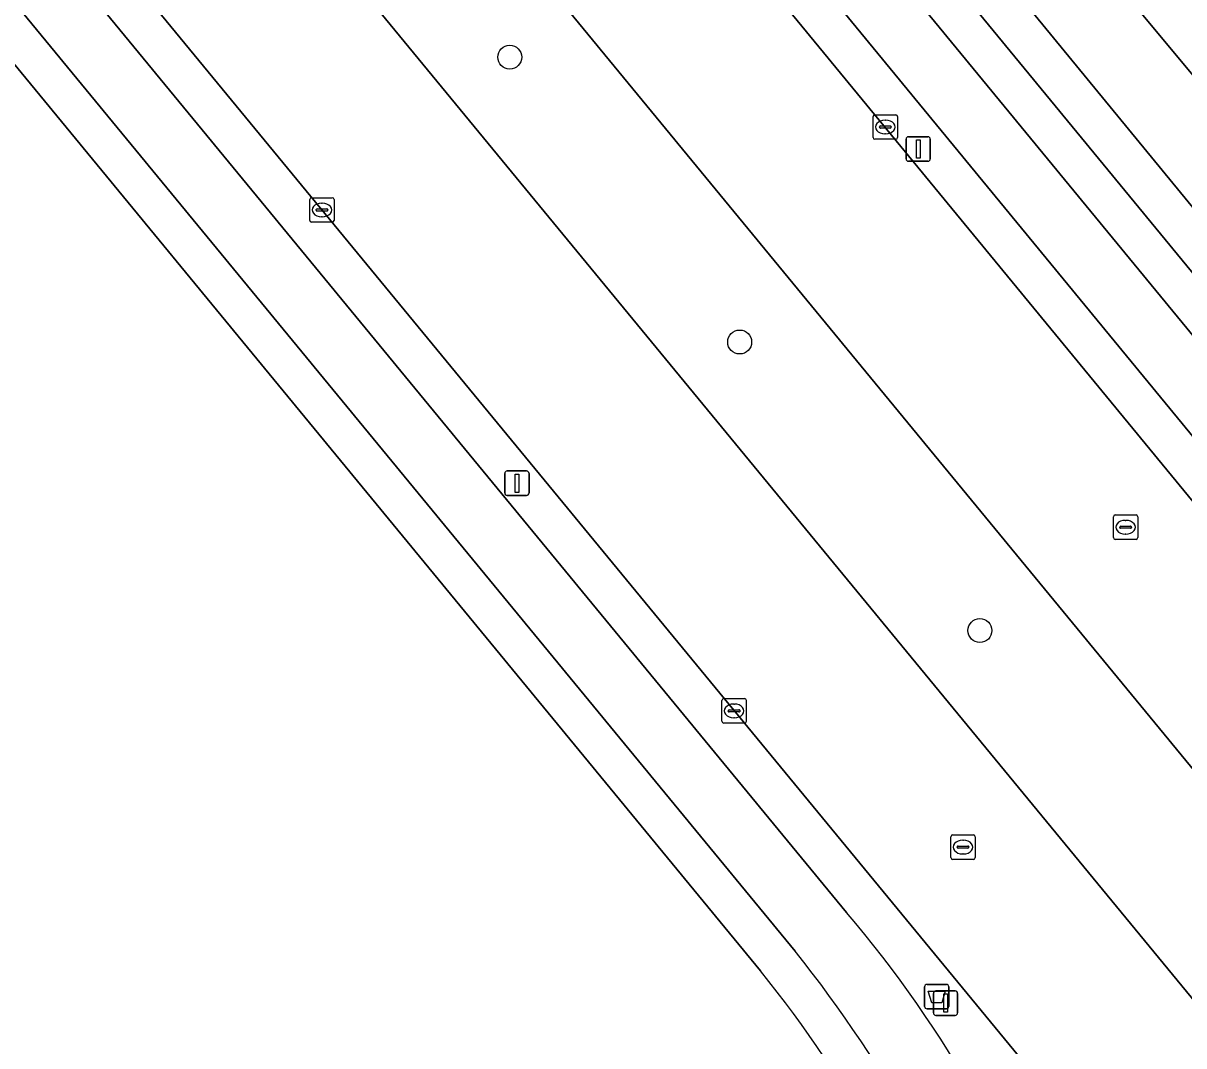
# Model space of a CAD drawing. Extents: x 156141 to 158132, y 385651 to 388333.
# Drawn here: x 157052.52 to 157099.98, y 386387.93 to 386429.75 of the extents above; entities that cross this region are included whole.
import ezdxf

# ---------------------------------------------------------------- set-up
doc = ezdxf.new("R2010")
doc.units = 0
for name, color, linetype in [('IMGEO_Afvalbak', 7, 'Continuous'), ('IMGEO_Berm_groen', 7, 'Continuous'), ('IMGEO_Boom', 7, 'Continuous'), ('IMGEO_Erf', 7, 'Continuous'), ('IMGEO_Fietspad_gesloten', 7, 'Continuous'), ('IMGEO_Kolk', 7, 'Continuous'), ('IMGEO_Lichtmast', 7, 'Continuous'), ('IMGEO_Rijbaan_lokaal_gesloten', 7, 'Continuous'), ('IMGEO_Rioolput', 7, 'Continuous'), ('IMGEO_Voetpad_open', 7, 'Continuous'), ('IMGEO_Waterloop', 7, 'Continuous')]:
    doc.layers.add(name, color=color, linetype=linetype)

msp = doc.modelspace()

# ---------------------------------------------------------------- linework, layer by layer
at = {"layer": 'IMGEO_Afvalbak'}
for p, q in [((157089.384, 386389.542), (157089.384, 386390.342)), ((157089.384, 386390.342), (157089.384, 386389.542)), ((157089.484, 386390.442), (157090.274, 386390.442)), ((157090.274, 386390.442), (157089.484, 386390.442)), ((157090.374, 386390.342), (157090.374, 386389.542)), ((157090.374, 386389.542), (157090.374, 386390.342)), ((157090.274, 386389.442), (157089.484, 386389.442)), ((157089.484, 386389.442), (157090.274, 386389.442))]:
    msp.add_line(p, q, dxfattribs=at)
msp.add_lwpolyline([(157089.527, 386390.156), (157090.231, 386390.156), (157090.082, 386389.686), (157089.676, 386389.686), (157089.527, 386390.156)], dxfattribs=at)
for centre, start, end in [((157089.484, 386390.342), 90, 180), ((157089.484, 386390.342), 90, 180), ((157090.274, 386390.342), 0, 90), ((157090.274, 386390.342), 360, 90), ((157089.484, 386389.542), 180, 270), ((157089.484, 386389.542), 180, 270), ((157090.274, 386389.542), 270, 0), ((157090.274, 386389.542), 270, 0)]:
    msp.add_arc(centre, 0.1, start, end, dxfattribs=at)
at = {"layer": 'IMGEO_Berm_groen'}
for points in [[(157002.333, 386508.861), (157009.629, 386500), (157103.143, 386386.435), (157105.1, 386384.051), (157109.728, 386387.854), (157107.759, 386390.255), (157017.392, 386500)], [(157000.586, 386500), (157000, 386500.712), (156999.306, 386501.555), (156997.229, 386501.521), (157000, 386498.057), (157086.189, 386393.379)], [(157099.714, 386379.637), (157000.586, 386500)], [(157104.914, 386407.314), (157047.712, 386476.837), (157046.395, 386475.769), (157115.109, 386392.268)]]:
    msp.add_lwpolyline(points, dxfattribs=at)
msp.add_arc((157049.547, 386362.13), 48.158, 18.1041, 40.4576, dxfattribs=at)
at = {"layer": 'IMGEO_Boom'}
for centre in [(157072.415, 386428.358), (157081.82, 386416.71), (157091.646, 386404.909)]:
    msp.add_circle(centre, 0.489, dxfattribs=at)
at = {"layer": 'IMGEO_Erf'}
for points in [[(156920.91, 386652.293), (156913.636, 386646.333), (156919.699, 386638.931), (156919.907, 386638.664), (156922.955, 386634.963), (156962.332, 386587.153), (156969.416, 386578.552), (156982.109, 386563.141), (156988.377, 386555.544), (157000, 386541.408), (157034.096, 386500), (157043.743, 386488.284), (157044.247, 386487.672), (157048.737, 386482.212), (157049.528, 386481.275), (157107.842, 386410.438)], [(157082.674, 386390.997), (157000, 386491.438), (156993.904, 386498.844), (156987.592, 386506.512)], [(157058.683, 386477.643), (157112.372, 386413.22)], [(157108.302, 386412.53), (157056.469, 386475.667)]]:
    msp.add_lwpolyline(points, dxfattribs=at)
msp.add_arc((157038.899, 386356.049), 56.014, 20.5491, 38.6018, dxfattribs=at)
at = {"layer": 'IMGEO_Fietspad_gesloten'}
for points in [[(156987.042, 386550.468), (156995.781, 386539.855), (157000, 386534.731), (157002.795, 386531.336), (157028.597, 386500), (157040.037, 386486.185), (157040.105, 386486.102), (157047.634, 386476.932), (157047.712, 386476.837), (157104.914, 386407.314)], [(157106.117, 386409.97), (157048.253, 386480.295), (157042.536, 386487.235), (157031.987, 386500), (157000, 386538.848)], [(157000, 386498.057), (156997.229, 386501.521), (156995.146, 386499.844), (157000, 386493.948), (157084.094, 386391.796)], [(157086.189, 386393.379), (157000, 386498.057)]]:
    msp.add_lwpolyline(points, dxfattribs=at)
for centre, radius, start, end in [((157049.547, 386362.13), 48.158, 18.1041, 40.4576), ((157039.091, 386356.157), 57.406, 20.25412, 38.37646)]:
    msp.add_arc(centre, radius, start, end, dxfattribs=at)
at = {"layer": 'IMGEO_Kolk'}
for p, q in [((157087.277, 386425.076), (157087.277, 386425.928)), ((157087.352, 386426.002), (157088.204, 386426.002)), ((157087.765, 386425.782), (157087.79, 386425.782)), ((157088.278, 386425.928), (157088.278, 386425.076)), ((157087.536, 386425.496), (157087.536, 386425.508)), ((157087.974, 386425.459), (157087.576, 386425.459)), ((157087.579, 386425.545), (157087.977, 386425.545)), ((157087.788, 386425.222), (157087.763, 386425.222)), ((157088.02, 386425.508), (157088.02, 386425.496)), ((157088.204, 386425.002), (157087.352, 386425.002)), ((157064.232, 386421.685), (157064.232, 386422.537)), ((157064.307, 386422.611), (157065.159, 386422.611)), ((157064.72, 386422.391), (157064.745, 386422.391)), ((157065.233, 386422.537), (157065.233, 386421.685)), ((157064.491, 386422.105), (157064.491, 386422.117)), ((157064.929, 386422.068), (157064.531, 386422.068)), ((157064.534, 386422.154), (157064.932, 386422.154)), ((157064.975, 386422.117), (157064.975, 386422.105)), ((157065.159, 386421.611), (157064.307, 386421.611)), ((157064.743, 386421.831), (157064.718, 386421.831)), ((157081.091, 386401.199), (157081.091, 386402.051)), ((157081.166, 386402.125), (157082.018, 386402.125)), ((157082.092, 386402.051), (157082.092, 386401.199)), ((157081.35, 386401.619), (157081.35, 386401.631)), ((157081.788, 386401.582), (157081.39, 386401.582)), ((157081.393, 386401.668), (157081.791, 386401.668)), ((157081.579, 386401.905), (157081.604, 386401.905)), ((157081.834, 386401.631), (157081.834, 386401.619)), ((157082.018, 386401.125), (157081.166, 386401.125)), ((157081.602, 386401.345), (157081.577, 386401.345))]:
    msp.add_line(p, q, dxfattribs=at)
for points in [[(157087.277, 386425.076), (157087.277, 386425.928)], [(157087.352, 386426.002), (157088.204, 386426.002)], [(157088.278, 386425.928), (157088.278, 386425.076)], [(157088.204, 386425.002), (157087.352, 386425.002)], [(157064.232, 386421.685), (157064.232, 386422.537)], [(157064.307, 386422.611), (157065.159, 386422.611)], [(157065.233, 386422.537), (157065.233, 386421.685)], [(157065.159, 386421.611), (157064.307, 386421.611)], [(157081.091, 386401.199), (157081.091, 386402.051)], [(157081.166, 386402.125), (157082.018, 386402.125)], [(157082.092, 386402.051), (157082.092, 386401.199)], [(157082.018, 386401.125), (157081.166, 386401.125)]]:
    msp.add_lwpolyline(points, dxfattribs=at)
for centre, radius, start, end in [((157087.354, 386425.926), 0.0765, 91.552, 178.448), ((157087.354, 386425.926), 0.0765, 91.552, 178.448), ((157088.202, 386425.926), 0.0765, 1.552, 88.448), ((157088.202, 386425.926), 0.0765, 1.552, 88.448), ((157087.576, 386425.505), 0.0403, 85.8775, 175.7526), ((157087.573, 386425.495), 0.0366, 178.938, 274.7102), ((157087.977, 386425.502), 0.043, 264.8664, 352.4533), ((157087.981, 386425.507), 0.0386, 1.7309, 96.639), ((157087.354, 386425.078), 0.0765, 181.552, 268.448), ((157087.354, 386425.078), 0.0765, 181.552, 268.448), ((157088.202, 386425.078), 0.0765, 271.552, 358.448), ((157088.202, 386425.078), 0.0765, 271.552, 358.448), ((157064.309, 386422.535), 0.0765, 91.552, 178.448), ((157064.309, 386422.535), 0.0765, 91.552, 178.448), ((157065.157, 386422.535), 0.0765, 1.552, 88.448), ((157065.157, 386422.535), 0.0765, 1.552, 88.448), ((157064.531, 386422.114), 0.0403, 85.8775, 175.7526), ((157064.528, 386422.104), 0.0366, 178.938, 274.7102), ((157064.932, 386422.111), 0.043, 264.8664, 352.4533), ((157064.936, 386422.116), 0.0386, 1.7309, 96.639), ((157064.309, 386421.687), 0.0765, 181.552, 268.448), ((157064.309, 386421.687), 0.0765, 181.552, 268.448), ((157065.157, 386421.687), 0.0765, 271.552, 358.448), ((157065.157, 386421.687), 0.0765, 271.552, 358.448), ((157081.168, 386402.049), 0.0765, 91.552, 178.448), ((157081.168, 386402.049), 0.0765, 91.552, 178.448), ((157082.016, 386402.049), 0.0765, 1.552, 88.448), ((157082.016, 386402.049), 0.0765, 1.552, 88.448), ((157081.39, 386401.628), 0.0403, 85.8775, 175.7526), ((157081.387, 386401.618), 0.0366, 178.938, 274.7102), ((157081.791, 386401.625), 0.043, 264.8664, 352.4533), ((157081.795, 386401.63), 0.0386, 1.7309, 96.639), ((157081.168, 386401.201), 0.0765, 181.552, 268.448), ((157081.168, 386401.201), 0.0765, 181.552, 268.448), ((157082.016, 386401.201), 0.0765, 271.552, 358.448), ((157082.016, 386401.201), 0.0765, 271.552, 358.448)]:
    msp.add_arc(centre, radius, start, end, dxfattribs=at)
for centre, major_axis, ratio, start_param, end_param in [((157087.764, 386425.502), (-0.387, 0.002), 0.722429, 4.712389, 7.853982), ((157087.789, 386425.502), (-0.39, 0.002), 0.717154, 1.570796, 4.712389), ((157064.719, 386422.111), (-0.387, 0.002), 0.722429, 4.712389, 7.853982), ((157064.744, 386422.111), (-0.39, 0.002), 0.717154, 1.570796, 4.712389), ((157081.578, 386401.625), (-0.387, 0.002), 0.722429, 4.712389, 7.853982), ((157081.603, 386401.625), (-0.39, 0.002), 0.717154, 1.570796, 4.712389)]:
    msp.add_ellipse(centre, major_axis=major_axis, ratio=ratio, start_param=start_param, end_param=end_param, dxfattribs=at)
at = {"layer": 'IMGEO_Lichtmast'}
for p, q in [((157088.626, 386424.204), (157088.626, 386425.004)), ((157088.626, 386425.004), (157088.626, 386424.204)), ((157088.726, 386425.104), (157089.516, 386425.104)), ((157089.516, 386425.104), (157088.726, 386425.104)), ((157089.616, 386425.004), (157089.616, 386424.204)), ((157089.616, 386424.204), (157089.616, 386425.004)), ((157089.516, 386424.104), (157088.726, 386424.104)), ((157088.726, 386424.104), (157089.516, 386424.104)), ((157072.313, 386411.436), (157073.103, 386411.436)), ((157073.103, 386411.436), (157072.313, 386411.436)), ((157072.213, 386410.536), (157072.213, 386411.336)), ((157072.213, 386411.336), (157072.213, 386410.536)), ((157073.203, 386411.336), (157073.203, 386410.536)), ((157073.203, 386410.536), (157073.203, 386411.336)), ((157073.103, 386410.436), (157072.313, 386410.436)), ((157072.313, 386410.436), (157073.103, 386410.436)), ((157089.744, 386389.274), (157089.744, 386390.074)), ((157089.744, 386390.074), (157089.744, 386389.274)), ((157089.844, 386390.174), (157090.634, 386390.174)), ((157090.634, 386390.174), (157089.844, 386390.174)), ((157090.734, 386390.074), (157090.734, 386389.274)), ((157090.734, 386389.274), (157090.734, 386390.074)), ((157090.634, 386389.174), (157089.844, 386389.174)), ((157089.844, 386389.174), (157090.634, 386389.174))]:
    msp.add_line(p, q, dxfattribs=at)
for points in [[(157089.046, 386424.979), (157089.196, 386424.979), (157089.196, 386424.229), (157089.046, 386424.229), (157089.046, 386424.979)], [(157072.633, 386411.311), (157072.783, 386411.311), (157072.783, 386410.561), (157072.633, 386410.561), (157072.633, 386411.311)], [(157090.164, 386390.049), (157090.314, 386390.049), (157090.314, 386389.299), (157090.164, 386389.299), (157090.164, 386390.049)]]:
    msp.add_lwpolyline(points, dxfattribs=at)
for centre, start, end in [((157088.726, 386425.004), 90, 180), ((157088.726, 386425.004), 90, 180), ((157089.516, 386425.004), 0, 90), ((157089.516, 386425.004), 360, 90), ((157088.726, 386424.204), 180, 270), ((157088.726, 386424.204), 180, 270), ((157089.516, 386424.204), 270, 0), ((157089.516, 386424.204), 270, 0), ((157072.313, 386411.336), 90, 180), ((157072.313, 386411.336), 90, 180), ((157073.103, 386411.336), 0, 90), ((157073.103, 386411.336), 360, 90), ((157072.313, 386410.536), 180, 270), ((157072.313, 386410.536), 180, 270), ((157073.103, 386410.536), 270, 0), ((157073.103, 386410.536), 270, 0), ((157089.844, 386390.074), 90, 180), ((157089.844, 386390.074), 90, 180), ((157090.634, 386390.074), 0, 90), ((157090.634, 386390.074), 360, 90), ((157089.844, 386389.274), 180, 270), ((157089.844, 386389.274), 180, 270), ((157090.634, 386389.274), 270, 0), ((157090.634, 386389.274), 270, 0)]:
    msp.add_arc(centre, 0.1, start, end, dxfattribs=at)
at = {"layer": 'IMGEO_Rijbaan_lokaal_gesloten'}
for points in [[(157006.877, 386512.769), (157017.392, 386500), (157107.759, 386390.255), (157109.728, 386387.854), (157110.438, 386386.99), (157115.824, 386391.443), (157115.109, 386392.268), (157046.395, 386475.769), (157046.311, 386475.871), (157038.798, 386484.996), (157038.728, 386485.081), (157026.409, 386500), (157002.547, 386528.981), (157000, 386532.075), (156993.399, 386540.123), (156989.447, 386544.942)], [(156985.569, 386518.241), (156993.209, 386508.961), (156999.306, 386501.555), (157000, 386500.712), (157000.586, 386500), (157099.714, 386379.637), (157100.424, 386378.778), (157105.794, 386383.207), (157105.1, 386384.051), (157103.143, 386386.435), (157009.629, 386500), (157002.333, 386508.861)]]:
    msp.add_lwpolyline(points, dxfattribs=at)
at = {"layer": 'IMGEO_Rioolput'}
for p, q in [((157097.103, 386408.711), (157097.103, 386409.563)), ((157097.178, 386409.637), (157098.03, 386409.637)), ((157098.104, 386409.563), (157098.104, 386408.711)), ((157097.362, 386409.131), (157097.362, 386409.143)), ((157097.8, 386409.094), (157097.402, 386409.094)), ((157097.405, 386409.18), (157097.803, 386409.18)), ((157097.591, 386409.417), (157097.616, 386409.417)), ((157097.846, 386409.143), (157097.846, 386409.131)), ((157098.03, 386408.637), (157097.178, 386408.637)), ((157097.614, 386408.857), (157097.589, 386408.857)), ((157090.456, 386395.628), (157090.456, 386396.48)), ((157090.531, 386396.554), (157091.383, 386396.554)), ((157090.944, 386396.334), (157090.969, 386396.334)), ((157091.457, 386396.48), (157091.457, 386395.628)), ((157090.715, 386396.048), (157090.715, 386396.06)), ((157091.153, 386396.011), (157090.755, 386396.011)), ((157090.758, 386396.097), (157091.156, 386396.097)), ((157090.967, 386395.774), (157090.942, 386395.774)), ((157091.199, 386396.06), (157091.199, 386396.048)), ((157091.383, 386395.554), (157090.531, 386395.554))]:
    msp.add_line(p, q, dxfattribs=at)
for points in [[(157097.103, 386408.711), (157097.103, 386409.563)], [(157097.178, 386409.637), (157098.03, 386409.637)], [(157098.104, 386409.563), (157098.104, 386408.711)], [(157098.03, 386408.637), (157097.178, 386408.637)], [(157090.456, 386395.628), (157090.456, 386396.48)], [(157090.531, 386396.554), (157091.383, 386396.554)], [(157091.457, 386396.48), (157091.457, 386395.628)], [(157091.383, 386395.554), (157090.531, 386395.554)]]:
    msp.add_lwpolyline(points, dxfattribs=at)
for centre, radius, start, end in [((157097.18, 386409.561), 0.0765, 91.552, 178.448), ((157097.18, 386409.561), 0.0765, 91.552, 178.448), ((157098.028, 386409.561), 0.0765, 1.552, 88.448), ((157098.028, 386409.561), 0.0765, 1.552, 88.448), ((157097.402, 386409.14), 0.0403, 85.8775, 175.7526), ((157097.399, 386409.13), 0.0366, 178.938, 274.7102), ((157097.803, 386409.137), 0.043, 264.8664, 352.4533), ((157097.807, 386409.142), 0.0386, 1.7309, 96.639), ((157097.18, 386408.713), 0.0765, 181.552, 268.448), ((157097.18, 386408.713), 0.0765, 181.552, 268.448), ((157098.028, 386408.713), 0.0765, 271.552, 358.448), ((157098.028, 386408.713), 0.0765, 271.552, 358.448), ((157090.533, 386396.478), 0.0765, 91.552, 178.448), ((157090.533, 386396.478), 0.0765, 91.552, 178.448), ((157091.381, 386396.478), 0.0765, 1.552, 88.448), ((157091.381, 386396.478), 0.0765, 1.552, 88.448), ((157090.755, 386396.057), 0.0403, 85.8775, 175.7526), ((157090.752, 386396.047), 0.0366, 178.938, 274.7102), ((157091.156, 386396.054), 0.043, 264.8664, 352.4533), ((157091.16, 386396.059), 0.0386, 1.7309, 96.639), ((157090.533, 386395.63), 0.0765, 181.552, 268.448), ((157090.533, 386395.63), 0.0765, 181.552, 268.448), ((157091.381, 386395.63), 0.0765, 271.552, 358.448), ((157091.381, 386395.63), 0.0765, 271.552, 358.448)]:
    msp.add_arc(centre, radius, start, end, dxfattribs=at)
for centre, major_axis, ratio, start_param, end_param in [((157097.59, 386409.137), (-0.387, 0.002), 0.722429, 4.712389, 7.853982), ((157097.615, 386409.137), (-0.39, 0.002), 0.717154, 1.570796, 4.712389), ((157090.943, 386396.054), (-0.387, 0.002), 0.722429, 4.712389, 7.853982), ((157090.968, 386396.054), (-0.39, 0.002), 0.717154, 1.570796, 4.712389)]:
    msp.add_ellipse(centre, major_axis=major_axis, ratio=ratio, start_param=start_param, end_param=end_param, dxfattribs=at)
at = {"layer": 'IMGEO_Voetpad_open'}
for points in [[(157000, 386493.948), (156995.146, 386499.844), (156993.904, 386498.844), (157000, 386491.438), (157082.674, 386390.997)], [(157084.094, 386391.796), (157000, 386493.948)], [(157107.842, 386410.438), (157049.528, 386481.275), (157048.253, 386480.295), (157106.117, 386409.97)]]:
    msp.add_lwpolyline(points, dxfattribs=at)
for centre, radius, start, end in [((157039.091, 386356.157), 57.406, 20.25412, 38.37646), ((157038.899, 386356.049), 56.014, 20.5491, 38.6018)]:
    msp.add_arc(centre, radius, start, end, dxfattribs=at)
at = {"layer": 'IMGEO_Waterloop'}
for points in [[(157112.372, 386413.22), (157058.683, 386477.643)], [(157056.469, 386475.667), (157108.302, 386412.53)]]:
    msp.add_lwpolyline(points, dxfattribs=at)

doc.saveas('drawing.dxf')
